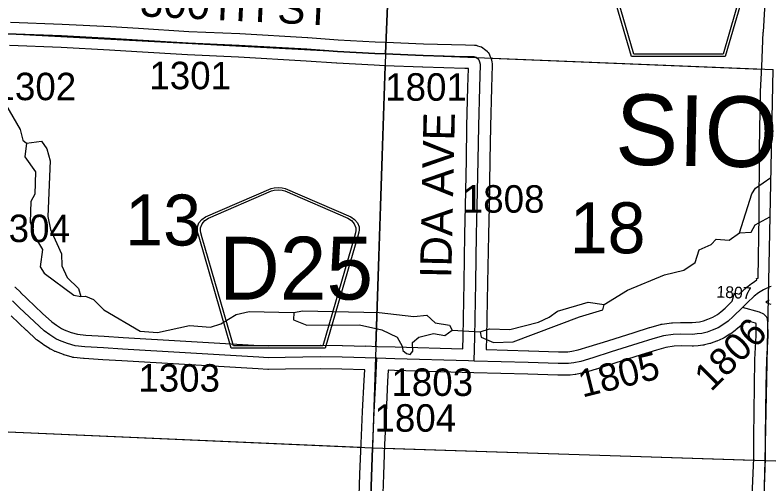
# Model space of a CAD drawing. Extents: x -157.2 to -99.3, y 12.2 to 46.2.
# Drawn here: x -130.04 to -128.117, y 19.419 to 20.614 of the extents above; entities that cross this region are included whole.
import ezdxf

# ---------------------------------------------------------------- set-up
doc = ezdxf.new("R2010")
doc.units = 0
for name, color, linetype in [('tdCoHydroRiver', 7, 'Continuous'), ('tdCoSecRdNmbr', 7, 'Continuous'), ('tdCoSecRdTxt', 7, 'Continuous'), ('tdCoSecRteBand', 7, 'Continuous'), ('tdCoSecRteCL', 7, 'Continuous'), ('tdCoSectLine', 7, 'Continuous'), ('tdCoSectLinePart', 7, 'Continuous'), ('tdCoSectNmbr', 7, 'Continuous'), ('tdCoShieldCoRte', 7, 'Continuous'), ('tdCoShieldCoRteHrd', 7, 'Continuous'), ('tdCoSurfAsphalt', 7, 'Continuous'), ('tdCoSurfGravel', 7, 'Continuous'), ('tdCoTwpBndry', 7, 'Continuous'), ('tdCoTwpBndryShd', 7, 'Continuous'), ('tdCoTwpNameTxt', 7, 'Continuous')]:
    doc.layers.add(name, color=color, linetype=linetype)

msp = doc.modelspace()

# ---------------------------------------------------------------- linework, layer by layer
at = {"layer": 'tdCoHydroRiver'}
for points in [[(-130.8317, 20.5983), (-130.5305, 20.5876), (-130.4879, 20.5895), (-130.4645, 20.5777), (-130.419, 20.57), (-130.3988, 20.5584), (-130.322, 20.5387), (-130.2587, 20.4925), (-130.2465, 20.4795), (-130.1528, 20.4435), (-130.1235, 20.4205), (-130.0735, 20.4032), (-130.027, 20.3228), (-130.0199, 20.2958), (-130.0107, 20.2876)], [(-130.0107, 20.2876), (-130.0149, 20.253), (-129.9876, 20.2143), (-129.9893, 20.1574), (-129.9994, 20.1388), (-130.0009, 20.0867), (-129.995, 20.0723)], [(-130.0107, 20.2876), (-129.9726, 20.2928), (-129.959, 20.2734), (-129.9504, 20.2431), (-129.9563, 20.1012), (-129.9494, 20.0678), (-129.9213, 20.0053), (-129.9206, 19.9753), (-129.9073, 19.9449), (-129.8781, 19.9172), (-129.8724, 19.8965)], [(-128.1926, 20.0588), (-128.1612, 20.159), (-128.1513, 20.1729), (-128.1126, 20.2004)], [(-128.1926, 20.0588), (-128.1626, 20.0611), (-128.1526, 20.0797), (-128.1148, 20.1002)], [(-129.995, 20.0723), (-129.9924, 20.0549), (-129.9699, 20.0163), (-129.9759, 19.9722), (-129.9654, 19.9561), (-129.8897, 19.9001), (-129.8724, 19.8965)], [(-128.5375, 19.8766), (-128.478, 19.9127), (-128.3837, 19.9525), (-128.3344, 19.9636), (-128.3054, 19.9833), (-128.295, 20.0161), (-128.2646, 20.0294), (-128.2515, 20.0432), (-128.2185, 20.0407), (-128.1926, 20.0588)], [(-129.8724, 19.8965), (-129.8598, 19.8977), (-129.8395, 19.8891), (-129.8134, 19.8631), (-129.7204, 19.8081), (-129.6763, 19.8052), (-129.5952, 19.8233), (-129.5417, 19.8185), (-129.5146, 19.8272), (-129.476, 19.8513), (-129.4426, 19.8582), (-129.329, 19.8563)], [(-128.7046, 19.8311), (-128.6774, 19.8445), (-128.6564, 19.8597), (-128.5784, 19.8826), (-128.5375, 19.8766)], [(-129.329, 19.8563), (-129.3068, 19.8604), (-129.1112, 19.856), (-129.0231, 19.8455), (-128.9898, 19.8492), (-128.9683, 19.8296), (-128.9322, 19.8238), (-128.9247, 19.8109)], [(-128.8537, 19.8072), (-128.851, 19.7929), (-128.8198, 19.7793), (-128.7693, 19.7809), (-128.6, 19.8453), (-128.5411, 19.8625), (-128.5375, 19.8766)], [(-129.329, 19.8563), (-129.3296, 19.8374), (-129.2953, 19.8237), (-129.1611, 19.8244), (-129.1046, 19.8116), (-129.0657, 19.7931), (-129.0522, 19.7706), (-129.0509, 19.7595), (-129.0417, 19.7513)], [(-128.8537, 19.8072), (-128.8298, 19.8144), (-128.7778, 19.8128), (-128.7046, 19.8311)], [(-129.0417, 19.7513), (-129.0323, 19.7494), (-129.0257, 19.7571), (-129.0266, 19.7793), (-129.0104, 19.793), (-128.9723, 19.8029), (-128.944, 19.7973), (-128.9247, 19.8109)], [(-128.9247, 19.8109), (-128.8537, 19.8072)]]:
    msp.add_lwpolyline(points, dxfattribs=at)
at = {"layer": 'tdCoSecRteBand'}
for points in [[(-128.654, 19.7559), (-128.6304, 19.7561), (-128.6197, 19.7575), (-128.6041, 19.7605), (-128.5753, 19.7691), (-128.5284, 19.7841), (-128.5284, 19.7841), (-128.5283, 19.7841), (-128.461, 19.8053), (-128.4221, 19.8176), (-128.4216, 19.8178), (-128.4211, 19.8179), (-128.394, 19.8255), (-128.392, 19.8261), (-128.3898, 19.8264), (-128.3657, 19.8296), (-128.3644, 19.8298), (-128.3632, 19.8298), (-128.3432, 19.8308), (-128.3422, 19.8309), (-128.3412, 19.8309), (-128.3134, 19.8304), (-128.3034, 19.8312), (-128.294, 19.8322), (-128.2841, 19.8347), (-128.2729, 19.8389), (-128.2605, 19.8442), (-128.2486, 19.8513), (-128.24, 19.8576), (-128.2288, 19.8675), (-128.2109, 19.8849), (-128.2049, 19.9061), (-128.1928, 19.9027), (-128.1838, 19.9115), (-128.1836, 19.9112), (-128.175, 19.9192), (-128.1742, 19.92), (-128.1732, 19.9208), (-128.1624, 19.9294), (-128.1613, 19.9302), (-128.1602, 19.931), (-128.148, 19.939), (-128.1491, 19.9426), (-128.1443, 19.944), (-128.1425, 20.1031), (-128.141, 20.2732), (-128.141, 20.2733), (-128.141, 20.2734), (-128.1388, 20.4189), (-128.1387, 20.4194), (-128.1387, 20.4199), (-128.1357, 20.4835), (-128.1316, 20.5708), (-128.1316, 20.5711), (-128.1315, 20.5713), (-128.1249, 20.6756)], [(-130.051, 20.5966), (-129.9198, 20.5912), (-129.9196, 20.5912), (-129.9194, 20.5912), (-129.7959, 20.5848), (-129.7958, 20.5848), (-129.7957, 20.5848), (-129.7254, 20.5806), (-129.7254, 20.5806), (-129.7253, 20.5806), (-129.5969, 20.5727), (-129.4669, 20.5671), (-129.4667, 20.5671), (-129.4665, 20.5671), (-129.2938, 20.5569), (-129.2937, 20.5569), (-129.2935, 20.5569), (-129.2158, 20.5515), (-129.1211, 20.5464), (-129.0945, 20.5453), (-128.9984, 20.5414), (-128.891, 20.5382), (-128.891, 20.5382), (-128.8909, 20.5382), (-128.8682, 20.5375), (-128.8641, 20.5374), (-128.8601, 20.5361), (-128.8547, 20.5344), (-128.8505, 20.533), (-128.8469, 20.5305), (-128.8422, 20.5273), (-128.8388, 20.525), (-128.8362, 20.522), (-128.8359, 20.5216), (-128.8335, 20.5188), (-128.8304, 20.5151), (-128.8286, 20.5107), (-128.8264, 20.5053), (-128.8254, 20.5028), (-128.8248, 20.5001), (-128.8236, 20.4941), (-128.8228, 20.4906), (-128.823, 20.487), (-128.8249, 20.4287), (-128.8274, 20.3301), (-128.8289, 20.2441), (-128.8289, 20.2441), (-128.8289, 20.2441), (-128.8311, 20.1262), (-128.8311, 20.1261), (-128.8311, 20.126), (-128.8328, 20.0539), (-128.8348, 19.9314), (-128.8348, 19.9314), (-128.8348, 19.9314), (-128.8373, 19.7939), (-128.8373, 19.7938), (-128.8373, 19.7937), (-128.838, 19.7616), (-128.8379, 19.7616), (-128.7301, 19.7586), (-128.7299, 19.7586), (-128.7298, 19.7586), (-128.654, 19.7559)], [(-128.898, 19.7632), (-128.8973, 19.7951), (-128.8948, 19.9324), (-128.8928, 20.055), (-128.8928, 20.0551), (-128.8928, 20.0552), (-128.8911, 20.1274), (-128.8889, 20.2452), (-128.8874, 20.3312), (-128.8874, 20.3313), (-128.8874, 20.3314), (-128.8849, 20.4303), (-128.8849, 20.4305), (-128.8849, 20.4306), (-128.8833, 20.478), (-128.8928, 20.4783), (-129.0003, 20.4815), (-129.0005, 20.4815), (-129.0006, 20.4815), (-129.0969, 20.4853), (-129.1237, 20.4864), (-129.1239, 20.4864), (-129.1241, 20.4864), (-129.2193, 20.4916), (-129.2195, 20.4916), (-129.2198, 20.4916), (-129.2975, 20.4971), (-129.4698, 20.5071), (-129.5997, 20.5128), (-129.6, 20.5128), (-129.6003, 20.5128), (-129.729, 20.5207), (-129.7991, 20.5249), (-129.9224, 20.5313), (-130.054, 20.5367)], [(-130.0401, 19.9209), (-130.0397, 19.9206), (-130.0259, 19.9075), (-130.0258, 19.9073), (-130.0256, 19.9072), (-130.0088, 19.8909), (-129.9694, 19.8539), (-129.9463, 19.8327), (-129.9344, 19.8239), (-129.9211, 19.8155), (-129.9143, 19.8122), (-129.8965, 19.8054), (-129.8804, 19.8008), (-129.8595, 19.7985), (-129.8124, 19.7955), (-129.7639, 19.7926), (-129.6041, 19.7832), (-129.6041, 19.7832), (-129.6041, 19.7832), (-129.4168, 19.7721), (-129.3935, 19.7709), (-129.3511, 19.7717), (-129.351, 19.7717), (-129.3509, 19.7717), (-129.2614, 19.7727), (-129.2611, 19.7727), (-129.2607, 19.7727), (-129.2054, 19.7719), (-129.2052, 19.7719), (-129.205, 19.7719), (-129.1453, 19.7703), (-129.1453, 19.7709), (-129.1157, 19.7695), (-129.0701, 19.7682), (-129.0701, 19.7682), (-129.0701, 19.7682), (-128.898, 19.7632)], [(-128.1168, 19.8877), (-128.1249, 19.8824), (-128.1182, 19.8794), (-128.1125, 19.8769)], [(-129.1657, 19.278), (-129.1603, 19.4439), (-129.1603, 19.444), (-129.1603, 19.4441), (-129.1573, 19.522), (-129.1573, 19.5221), (-129.1573, 19.5222), (-129.1536, 19.6034), (-129.1536, 19.6035), (-129.1536, 19.6036), (-129.1495, 19.6832), (-129.1482, 19.7103), (-129.2065, 19.7119), (-129.2611, 19.7127), (-129.3502, 19.7117), (-129.3935, 19.7109), (-129.3945, 19.7109), (-129.3955, 19.711), (-129.4199, 19.7122), (-129.4201, 19.7122), (-129.4202, 19.7122), (-129.6076, 19.7233), (-129.7674, 19.7327), (-129.7674, 19.7327), (-129.7675, 19.7327), (-129.8161, 19.7357), (-129.8161, 19.7357), (-129.8161, 19.7357), (-129.8639, 19.7386), (-129.8647, 19.7387), (-129.8654, 19.7387), (-129.8896, 19.7415), (-129.8921, 19.7417), (-129.8945, 19.7424), (-129.9143, 19.7481), (-129.9154, 19.7484), (-129.9166, 19.7489), (-129.9368, 19.7565), (-129.9381, 19.757), (-129.9393, 19.7576), (-129.9489, 19.7623), (-129.9505, 19.763), (-129.9519, 19.7639), (-129.9674, 19.7738), (-129.9683, 19.7744), (-129.9691, 19.775), (-129.9832, 19.7853), (-129.9845, 19.7863), (-129.9857, 19.7874), (-130.0101, 19.8098), (-130.0102, 19.8099), (-130.0103, 19.8101), (-130.05, 19.8473)], [(-128.1596, 19.3884), (-128.1561, 19.4851), (-128.1557, 19.5387), (-128.1557, 19.5387), (-128.1557, 19.5388), (-128.1542, 19.6685), (-128.1542, 19.6686), (-128.1542, 19.6687), (-128.1529, 19.7355), (-128.1529, 19.7361), (-128.1529, 19.7366), (-128.1496, 19.7974), (-128.1498, 19.8276), (-128.1498, 19.8277), (-128.1516, 19.8285), (-128.1757, 19.8354), (-128.1847, 19.8266), (-128.1873, 19.8241), (-128.1879, 19.8235), (-128.1884, 19.823), (-128.2013, 19.8117), (-128.2023, 19.8107), (-128.2035, 19.8099), (-128.2144, 19.802), (-128.2154, 19.8012), (-128.2166, 19.8005), (-128.2314, 19.7917), (-128.2331, 19.7906), (-128.235, 19.7898), (-128.2501, 19.7834), (-128.2507, 19.7831), (-128.2514, 19.7828), (-128.2647, 19.7779), (-128.2662, 19.7774), (-128.2678, 19.777), (-128.2813, 19.7735), (-128.2834, 19.773), (-128.2856, 19.7727), (-128.2974, 19.7715), (-128.2978, 19.7715), (-128.2981, 19.7715), (-128.3099, 19.7705), (-128.3114, 19.7703), (-128.3129, 19.7704), (-128.3413, 19.7708), (-128.359, 19.77), (-128.3798, 19.7672), (-128.4044, 19.7603), (-128.4429, 19.7481), (-128.4429, 19.7481), (-128.443, 19.7481), (-128.5102, 19.7269), (-128.5573, 19.7119), (-128.5575, 19.7118), (-128.5578, 19.7117), (-128.5884, 19.7026), (-128.5898, 19.7021), (-128.5913, 19.7019), (-128.6093, 19.6984), (-128.6102, 19.6982), (-128.6111, 19.6981), (-128.6244, 19.6964), (-128.6262, 19.6962), (-128.628, 19.6961), (-128.6542, 19.6959), (-128.6548, 19.6959), (-128.6555, 19.6959), (-128.7318, 19.6986), (-128.8695, 19.7024), (-128.8995, 19.7031), (-128.8995, 19.7032), (-128.8996, 19.7032), (-128.8996, 19.7032), (-129.0718, 19.7082), (-129.0876, 19.7087), (-129.0882, 19.7087), (-129.0896, 19.6803), (-129.0896, 19.6803), (-129.0896, 19.6802), (-129.0937, 19.6006), (-129.0974, 19.5196), (-129.1003, 19.4419), (-129.1058, 19.276)]]:
    msp.add_lwpolyline(points, dxfattribs=at)
at = {"layer": 'tdCoSecRteCL'}
for points in [[(-128.8687, 19.7324), (-128.8673, 19.7944), (-128.8648, 19.9319), (-128.8628, 20.0545), (-128.8611, 20.1267), (-128.8589, 20.2446), (-128.8574, 20.3307), (-128.8549, 20.4296), (-128.8529, 20.488), (-128.8542, 20.4939), (-128.8564, 20.4994), (-128.8588, 20.5022), (-128.8591, 20.5026), (-128.8638, 20.5058), (-128.8692, 20.5075), (-128.8919, 20.5082), (-128.9994, 20.5115), (-129.0957, 20.5153), (-129.1225, 20.5164), (-129.2177, 20.5216), (-129.2956, 20.527), (-129.4682, 20.5371), (-129.5984, 20.5428), (-129.7272, 20.5507), (-129.7974, 20.5549), (-129.921, 20.5613), (-130.0601, 20.5669)], [(-128.1117, 19.9225), (-128.1151, 19.9215), (-128.1314, 19.9141), (-128.1437, 19.9059), (-128.1546, 19.8973), (-128.1726, 19.8805), (-128.1843, 19.869)], [(-129.1168, 19.7395), (-129.2058, 19.7419), (-129.2611, 19.7427), (-129.3506, 19.7417), (-129.394, 19.7409), (-129.4184, 19.7422), (-129.6058, 19.7533), (-129.7656, 19.7626), (-129.8142, 19.7656), (-129.8621, 19.7686), (-129.8862, 19.7713), (-129.906, 19.7769), (-129.9262, 19.7846), (-129.9358, 19.7893), (-129.9513, 19.7991), (-129.9654, 19.8095), (-129.9898, 19.8319), (-130.0295, 19.8692), (-130.0465, 19.8857)], [(-128.1843, 19.869), (-128.2083, 19.8455), (-128.2211, 19.8342), (-128.232, 19.8263), (-128.2468, 19.8174), (-128.2618, 19.811), (-128.2752, 19.806), (-128.2887, 19.8026), (-128.3006, 19.8014), (-128.3124, 19.8004), (-128.3417, 19.8009), (-128.3617, 19.7999), (-128.3859, 19.7967), (-128.413, 19.789), (-128.452, 19.7767), (-128.5193, 19.7555), (-128.5664, 19.7404), (-128.597, 19.7313), (-128.615, 19.7279), (-128.6283, 19.7261), (-128.6544, 19.7259), (-128.7309, 19.7286), (-128.8687, 19.7324)], [(-128.1296, 19.3873), (-128.1261, 19.4844), (-128.1257, 19.5384), (-128.1242, 19.6681), (-128.1229, 19.735), (-128.1195, 19.7967), (-128.1198, 19.83), (-128.1213, 19.8396), (-128.1235, 19.8448), (-128.1302, 19.8519), (-128.1415, 19.8568), (-128.1843, 19.869)], [(-129.176, 18.0015), (-129.176, 18.0669), (-129.1735, 18.1488), (-129.1681, 18.3046), (-129.1639, 18.4469), (-129.1634, 18.4967), (-129.1575, 18.6612), (-129.1518, 18.8215), (-129.1464, 18.9756), (-129.1412, 19.1182), (-129.1358, 19.277), (-129.1303, 19.443), (-129.1274, 19.5209), (-129.1237, 19.602), (-129.1195, 19.6817), (-129.1168, 19.7395)], [(-128.8687, 19.7324), (-128.8835, 19.7328), (-129.071, 19.7382), (-129.1168, 19.7395)]]:
    msp.add_lwpolyline(points, dxfattribs=at)
at = {"layer": 'tdCoSectLine'}
for points in [[(-129.0947, 20.5153), (-129.0534, 21.5204)], [(-130.0828, 20.5684), (-129.0947, 20.5153)], [(-129.0947, 20.5153), (-129.1281, 19.5112)], [(-129.0947, 20.5153), (-128.1066, 20.4756)], [(-128.1267, 19.4789), (-128.1066, 20.4756)], [(-130.1367, 19.5555), (-129.1281, 19.5112)], [(-129.1634, 18.5052), (-129.1281, 19.5112)], [(-129.1281, 19.5112), (-128.1267, 19.4789)], [(-128.1608, 18.4911), (-128.1361, 19.1169), (-128.1361, 19.1237), (-128.1267, 19.4789)], [(-128.1267, 19.4789), (-127.1258, 19.447)]]:
    msp.add_lwpolyline(points, dxfattribs=at)
at = {"layer": 'tdCoSectLinePart'}
for points in [[(-129.0935, 20.5454), (-129.0546, 21.4904)], [(-128.8268, 20.5045), (-128.1364, 20.4768)], [(-129.0957, 20.4854), (-129.1195, 19.769)], [(-128.1186, 19.8792), (-128.1185, 19.8869)], [(-130.1367, 19.5555), (-129.1576, 19.5125)], [(-129.0976, 19.5102), (-128.1567, 19.4798)]]:
    msp.add_lwpolyline(points, dxfattribs=at)
at = {"layer": 'tdCoShieldCoRte'}
for points in [[(-128.4681, 20.5083), (-128.55, 20.7912), (-128.5539, 20.8043), (-128.5547, 20.8102), (-128.5547, 20.818), (-128.5504, 20.8283), (-128.5431, 20.8368), (-128.5336, 20.8435), (-128.3663, 20.9159), (-128.3588, 20.9175), (-128.3483, 20.9184), (-128.3379, 20.9175), (-128.3304, 20.9159), (-128.1631, 20.8435), (-128.1536, 20.8368), (-128.1463, 20.8283), (-128.142, 20.818), (-128.142, 20.8102), (-128.1428, 20.8043), (-128.1466, 20.7912), (-128.2286, 20.5083)], [(-128.4622, 20.5146), (-128.542, 20.7899), (-128.5457, 20.8025), (-128.5464, 20.8082), (-128.5464, 20.8157), (-128.5423, 20.8256), (-128.5353, 20.8337), (-128.5262, 20.8401), (-128.3656, 20.9096), (-128.3584, 20.9111), (-128.3483, 20.912), (-128.3383, 20.9111), (-128.3311, 20.9096), (-128.1705, 20.8401), (-128.1613, 20.8337), (-128.1544, 20.8256), (-128.1503, 20.8157), (-128.1503, 20.8082), (-128.151, 20.8025), (-128.1547, 20.7899), (-128.2344, 20.5146)]]:
    msp.add_lwpolyline(points, close=True, dxfattribs=at)
at = {"layer": 'tdCoShieldCoRteHrd'}
for points in [[(-129.4884, 19.7649), (-129.5703, 20.0478), (-129.5742, 20.0609), (-129.5749, 20.0668), (-129.5749, 20.0746), (-129.5707, 20.0849), (-129.5634, 20.0934), (-129.5538, 20.1001), (-129.3866, 20.1724), (-129.379, 20.1741), (-129.3686, 20.175), (-129.3582, 20.1741), (-129.3507, 20.1724), (-129.1834, 20.1001), (-129.1738, 20.0934), (-129.1666, 20.0849), (-129.1623, 20.0746), (-129.1623, 20.0668), (-129.163, 20.0609), (-129.1669, 20.0478), (-129.2489, 19.7649)], [(-129.4825, 19.7712), (-129.5623, 20.0465), (-129.566, 20.0591), (-129.5667, 20.0647), (-129.5667, 20.0723), (-129.5626, 20.0822), (-129.5556, 20.0903), (-129.5464, 20.0967), (-129.3858, 20.1662), (-129.3786, 20.1677), (-129.3686, 20.1686), (-129.3586, 20.1677), (-129.3514, 20.1662), (-129.1908, 20.0967), (-129.1816, 20.0903), (-129.1746, 20.0822), (-129.1706, 20.0723), (-129.1706, 20.0647), (-129.1713, 20.0591), (-129.175, 20.0465), (-129.2547, 19.7712)]]:
    msp.add_lwpolyline(points, close=True, dxfattribs=at)
at = {"layer": 'tdCoSurfAsphalt'}
msp.add_lwpolyline([(-128.1151, 19.9215), (-128.1314, 19.9141), (-128.1437, 19.9059), (-128.1546, 19.8973), (-128.1726, 19.8805), (-128.1843, 19.869), (-128.2083, 19.8455), (-128.2211, 19.8342), (-128.232, 19.8263), (-128.2468, 19.8174), (-128.2618, 19.811), (-128.2752, 19.806), (-128.2887, 19.8026), (-128.3006, 19.8014), (-128.3124, 19.8004), (-128.3417, 19.8009), (-128.3617, 19.7999), (-128.3859, 19.7967), (-128.413, 19.789), (-128.452, 19.7767), (-128.5193, 19.7555), (-128.5664, 19.7404), (-128.597, 19.7313), (-128.615, 19.7279), (-128.6283, 19.7261), (-128.6544, 19.7259), (-128.7309, 19.7286), (-128.8687, 19.7324), (-128.8835, 19.7328), (-129.071, 19.7382), (-129.1168, 19.7395), (-129.2058, 19.7419), (-129.2611, 19.7427), (-129.3506, 19.7417), (-129.394, 19.7409), (-129.4184, 19.7422), (-129.6058, 19.7533), (-129.7656, 19.7626), (-129.8142, 19.7656), (-129.8621, 19.7686), (-129.8862, 19.7713), (-129.906, 19.7769), (-129.9262, 19.7846), (-129.9358, 19.7893), (-129.9513, 19.7991), (-129.9654, 19.8095), (-129.9898, 19.8319), (-130.0295, 19.8692), (-130.0465, 19.8857)], dxfattribs=at)
at = {"layer": 'tdCoSurfGravel'}
msp.add_line((-128.8591, 20.5026), (-128.8588, 20.5022), dxfattribs=at)
for points in [[(-130.0825, 20.5684), (-130.0601, 20.5669), (-129.921, 20.5613), (-129.7974, 20.5549), (-129.7272, 20.5507), (-129.5984, 20.5428), (-129.4682, 20.5371), (-129.2956, 20.527), (-129.2177, 20.5216), (-129.1225, 20.5164), (-129.0957, 20.5153)], [(-129.0957, 20.5153), (-128.9994, 20.5115), (-128.8919, 20.5082), (-128.8692, 20.5075), (-128.8638, 20.5058), (-128.8591, 20.5026)], [(-128.8687, 19.7324), (-128.8673, 19.7944), (-128.8648, 19.9319), (-128.8628, 20.0545), (-128.8611, 20.1267), (-128.8589, 20.2446), (-128.8574, 20.3307), (-128.8549, 20.4296), (-128.8529, 20.488), (-128.8542, 20.4939), (-128.8564, 20.4994), (-128.8588, 20.5022)], [(-128.1296, 19.3873), (-128.1261, 19.4844), (-128.1257, 19.5384), (-128.1242, 19.6681), (-128.1229, 19.735), (-128.1195, 19.7967), (-128.1198, 19.83), (-128.1213, 19.8396), (-128.1235, 19.8448), (-128.1302, 19.8519), (-128.1415, 19.8568), (-128.1843, 19.869)], [(-129.176, 18.0015), (-129.176, 18.0669), (-129.1735, 18.1488), (-129.1681, 18.3046), (-129.1639, 18.4469), (-129.1634, 18.4967), (-129.1575, 18.6612), (-129.1518, 18.8215), (-129.1464, 18.9756), (-129.1412, 19.1182), (-129.1358, 19.277), (-129.1303, 19.443), (-129.1274, 19.5209), (-129.1237, 19.602), (-129.1195, 19.6817), (-129.1168, 19.7395)]]:
    msp.add_lwpolyline(points, dxfattribs=at)
at = {"layer": 'tdCoTwpBndry'}
for p, q in [((-129.0935, 20.5452), (-129.0546, 21.4904)), ((-129.1195, 19.7696), (-129.0957, 20.4853))]:
    msp.add_line(p, q, dxfattribs=at)
at = {"layer": 'tdCoTwpBndryShd'}
msp.add_lwpolyline([(-128.6576, 34.667), (-128.6804, 33.5187), (-128.7065, 32.5225), (-128.7373, 31.5164), (-128.7661, 30.5223), (-128.7967, 29.5185), (-128.8255, 28.521), (-128.8657, 27.4917), (-128.8964, 26.4888), (-128.93, 25.491), (-128.9664, 24.4882), (-129.007, 23.4876), (-129.0347, 22.4935), (-129.0534, 21.5204), (-129.0947, 20.5153), (-129.1281, 19.5112), (-129.1634, 18.5052), (-129.1907, 17.5067), (-129.1913, 17.4992), (-129.2203, 16.5019)], dxfattribs=at)

# ---------------------------------------------------------------- texts
at = {"layer": 'tdCoSecRdNmbr'}
for s, height, rotation, p in [('1301', 0.07, 359.9018, (-129.6973, 20.4254)), ('1302', 0.07, 359.9015, (-130.0922, 20.3975)), ('1801', 0.07, 359.9022, (-129.0959, 20.3962)), ('1808', 0.07, 359.9022, (-128.898, 20.1108)), ('1304', 0.07, 359.9015, (-130.1081, 20.0357)), ('1807', 0.03, 357.2889, (-128.2516, 19.8944)), ('1806', 0.07, 44.9031, (-128.2649, 19.6519)), ('1805', 0.07, 13.9447, (-128.593, 19.639)), ('1303', 0.07, 359.9018, (-129.7254, 19.6546)), ('1803', 0.07, 359.9023, (-129.08, 19.6436)), ('1804', 0.07, 359.9023, (-129.1232, 19.5524))]:
    msp.add_text(s, height=height, rotation=rotation, dxfattribs=at).set_placement(p)
at = {"layer": 'tdCoSecRdTxt'}
for s, rotation, p in [('300TH ST', 357.2146, (-129.7225, 20.6113)), ('IDA AVE', 88.749, (-128.9272, 19.9431))]:
    msp.add_text(s, height=0.08, rotation=rotation, dxfattribs=at).set_placement(p)
at = {"layer": 'tdCoSectNmbr'}
for s, rotation, p in [('13', 359.9018, (-129.7589, 20.0271)), ('18', 359.9025, (-128.6255, 20.0072))]:
    msp.add_text(s, height=0.13, rotation=rotation, dxfattribs=at).set_placement(p)
at = {"layer": 'tdCoShieldCoRteHrd'}
msp.add_text('D25', height=0.16, dxfattribs=at).set_placement((-129.5192, 19.8891))
at = {"layer": 'tdCoTwpNameTxt'}
msp.add_text('SIOUX', height=0.18, rotation=358.9036, dxfattribs=at).set_placement((-128.5104, 20.2334))

doc.saveas('drawing.dxf')
